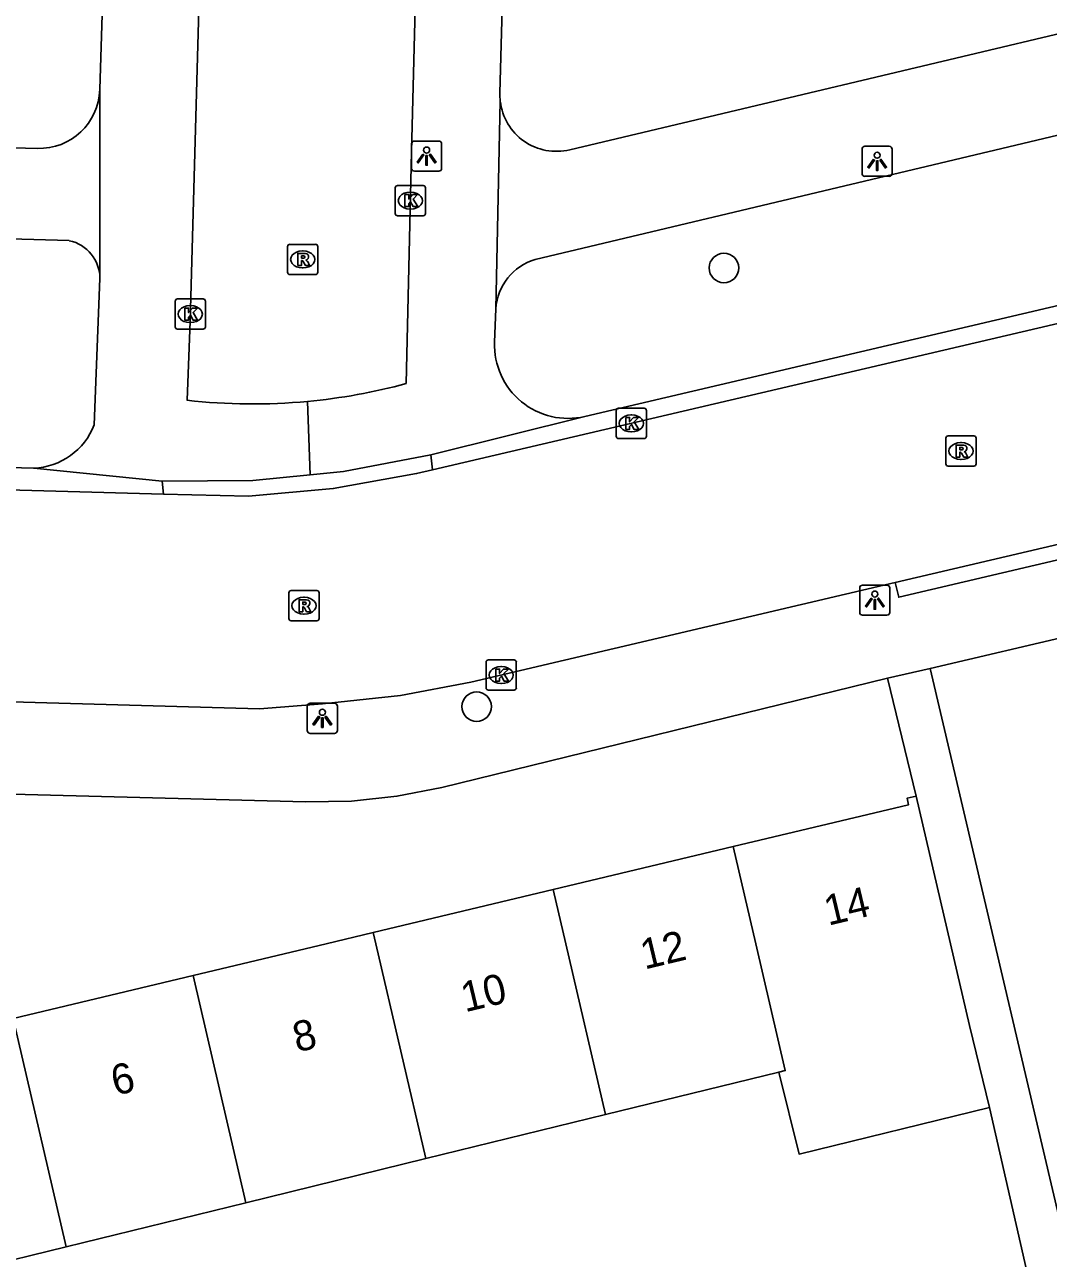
# Model space of a CAD drawing. Extents: x 162026 to 163499, y 387297 to 388169.
# Drawn here: x 162958.12 to 162992.04, y 387739.58 to 387780.44 of the extents above; entities that cross this region are included whole.
import ezdxf

# ---------------------------------------------------------------- set-up
doc = ezdxf.new("R2010")
doc.units = 0
for name, color, linetype in [('IMGEO_Boom', 7, 'Continuous'), ('IMGEO_Kolk', 7, 'Continuous'), ('IMGEO_Lichtpunt', 7, 'Continuous'), ('IMGEO_Pand', 7, 'Continuous'), ('IMGEO_Pand_nummerreeks', 7, 'Continuous'), ('IMGEO_Rijbaan_lokaal_open', 7, 'Continuous'), ('IMGEO_Rioolput', 7, 'Continuous'), ('IMGEO_Voetpad_open', 7, 'Continuous')]:
    doc.layers.add(name, color=color, linetype=linetype)

msp = doc.modelspace()

# ---------------------------------------------------------------- linework, layer by layer
at = {"layer": 'IMGEO_Boom'}
for centre in [(162981.292, 387772.385), (162973.097, 387757.855)]:
    msp.add_circle(centre, 0.489, dxfattribs=at)
at = {"layer": 'IMGEO_Kolk'}
for p, q in [((162970.4, 387774.19), (162970.4, 387775.042)), ((162970.475, 387775.116), (162971.327, 387775.116)), ((162970.888, 387774.896), (162970.913, 387774.896)), ((162971.401, 387775.042), (162971.401, 387774.19)), ((162971.327, 387774.116), (162970.475, 387774.116)), ((162970.911, 387774.336), (162970.886, 387774.336)), ((162963.103, 387770.432), (162963.103, 387771.284)), ((162963.178, 387771.358), (162964.03, 387771.358)), ((162963.591, 387771.138), (162963.616, 387771.138)), ((162964.104, 387771.284), (162964.104, 387770.432)), ((162964.03, 387770.358), (162963.178, 387770.358)), ((162963.614, 387770.578), (162963.589, 387770.578)), ((162977.723, 387766.81), (162977.723, 387767.662)), ((162977.798, 387767.736), (162978.65, 387767.736)), ((162978.211, 387767.516), (162978.236, 387767.516)), ((162978.724, 387767.662), (162978.724, 387766.81)), ((162978.65, 387766.736), (162977.798, 387766.736)), ((162978.234, 387766.956), (162978.209, 387766.956)), ((162973.41, 387758.475), (162973.41, 387759.327)), ((162973.485, 387759.401), (162974.337, 387759.401)), ((162974.411, 387759.327), (162974.411, 387758.475)), ((162973.898, 387759.181), (162973.923, 387759.181)), ((162973.921, 387758.621), (162973.896, 387758.621)), ((162974.337, 387758.401), (162973.485, 387758.401))]:
    msp.add_line(p, q, dxfattribs=at)
for points in [[(162970.4, 387774.19), (162970.4, 387775.042)], [(162970.475, 387775.116), (162971.327, 387775.116)], [(162970.721, 387774.816), (162970.844, 387774.816), (162970.844, 387774.665), (162970.974, 387774.816), (162971.138, 387774.816), (162970.992, 387774.665), (162971.145, 387774.416), (162970.993, 387774.416), (162970.908, 387774.58), (162970.844, 387774.513), (162970.844, 387774.416), (162970.721, 387774.416), (162970.721, 387774.816)], [(162971.401, 387775.042), (162971.401, 387774.19)], [(162971.327, 387774.116), (162970.475, 387774.116)], [(162963.103, 387770.432), (162963.103, 387771.284)], [(162963.178, 387771.358), (162964.03, 387771.358)], [(162964.104, 387771.284), (162964.104, 387770.432)], [(162963.424, 387771.058), (162963.547, 387771.058), (162963.547, 387770.907), (162963.677, 387771.058), (162963.841, 387771.058), (162963.695, 387770.907), (162963.848, 387770.658), (162963.696, 387770.658), (162963.611, 387770.822), (162963.547, 387770.755), (162963.547, 387770.658), (162963.424, 387770.658), (162963.424, 387771.058)], [(162964.03, 387770.358), (162963.178, 387770.358)], [(162977.723, 387766.81), (162977.723, 387767.662)], [(162977.798, 387767.736), (162978.65, 387767.736)], [(162978.044, 387767.436), (162978.167, 387767.436), (162978.167, 387767.285), (162978.297, 387767.436), (162978.461, 387767.436), (162978.315, 387767.285), (162978.468, 387767.036), (162978.316, 387767.036), (162978.231, 387767.2), (162978.167, 387767.133), (162978.167, 387767.036), (162978.044, 387767.036), (162978.044, 387767.436)], [(162978.724, 387767.662), (162978.724, 387766.81)], [(162978.65, 387766.736), (162977.798, 387766.736)], [(162973.41, 387758.475), (162973.41, 387759.327)], [(162973.485, 387759.401), (162974.337, 387759.401)], [(162974.411, 387759.327), (162974.411, 387758.475)], [(162973.731, 387759.101), (162973.854, 387759.101), (162973.854, 387758.95), (162973.984, 387759.101), (162974.148, 387759.101), (162974.002, 387758.95), (162974.155, 387758.701), (162974.003, 387758.701), (162973.918, 387758.865), (162973.854, 387758.798), (162973.854, 387758.701), (162973.731, 387758.701), (162973.731, 387759.101)], [(162974.337, 387758.401), (162973.485, 387758.401)]]:
    msp.add_lwpolyline(points, dxfattribs=at)
for centre, start, end in [((162970.477, 387775.04), 91.552, 178.448), ((162970.477, 387775.04), 91.552, 178.448), ((162971.325, 387775.04), 1.552, 88.448), ((162971.325, 387775.04), 1.552, 88.448), ((162970.477, 387774.192), 181.552, 268.448), ((162970.477, 387774.192), 181.552, 268.448), ((162971.325, 387774.192), 271.552, 358.448), ((162971.325, 387774.192), 271.552, 358.448), ((162963.18, 387771.282), 91.552, 178.448), ((162963.18, 387771.282), 91.552, 178.448), ((162964.028, 387771.282), 1.552, 88.448), ((162964.028, 387771.282), 1.552, 88.448), ((162963.18, 387770.434), 181.552, 268.448), ((162963.18, 387770.434), 181.552, 268.448), ((162964.028, 387770.434), 271.552, 358.448), ((162964.028, 387770.434), 271.552, 358.448), ((162977.8, 387767.66), 91.552, 178.448), ((162977.8, 387767.66), 91.552, 178.448), ((162978.648, 387767.66), 1.552, 88.448), ((162978.648, 387767.66), 1.552, 88.448), ((162977.8, 387766.812), 181.552, 268.448), ((162977.8, 387766.812), 181.552, 268.448), ((162978.648, 387766.812), 271.552, 358.448), ((162978.648, 387766.812), 271.552, 358.448), ((162973.487, 387759.325), 91.552, 178.448), ((162973.487, 387759.325), 91.552, 178.448), ((162974.335, 387759.325), 1.552, 88.448), ((162974.335, 387759.325), 1.552, 88.448), ((162973.487, 387758.477), 181.552, 268.448), ((162973.487, 387758.477), 181.552, 268.448), ((162974.335, 387758.477), 271.552, 358.448), ((162974.335, 387758.477), 271.552, 358.448)]:
    msp.add_arc(centre, 0.0765, start, end, dxfattribs=at)
for centre, major_axis, ratio, start_param, end_param in [((162970.887, 387774.616), (-0.387, 0.002), 0.722429, 4.712389, 7.853982), ((162970.912, 387774.616), (-0.39, 0.002), 0.717154, 1.570796, 4.712389), ((162963.59, 387770.858), (-0.387, 0.002), 0.722429, 4.712389, 7.853982), ((162963.615, 387770.858), (-0.39, 0.002), 0.717154, 1.570796, 4.712389), ((162978.21, 387767.236), (-0.387, 0.002), 0.722429, 4.712389, 7.853982), ((162978.235, 387767.236), (-0.39, 0.002), 0.717154, 1.570796, 4.712389), ((162973.897, 387758.901), (-0.387, 0.002), 0.722429, 4.712389, 7.853982), ((162973.922, 387758.901), (-0.39, 0.002), 0.717154, 1.570796, 4.712389)]:
    msp.add_ellipse(centre, major_axis=major_axis, ratio=ratio, start_param=start_param, end_param=end_param, dxfattribs=at)
at = {"layer": 'IMGEO_Lichtpunt'}
for p, q in [((162970.938, 387776.493), (162970.938, 387775.686)), ((162970.938, 387776.493), (162970.938, 387775.686)), ((162971.84, 387776.588), (162971.032, 387776.588)), ((162971.84, 387776.588), (162971.032, 387776.588)), ((162971.934, 387775.686), (162971.934, 387776.493)), ((162971.934, 387775.686), (162971.934, 387776.493)), ((162986.773, 387776.417), (162985.965, 387776.417)), ((162986.773, 387776.417), (162985.965, 387776.417)), ((162985.871, 387776.322), (162985.871, 387775.515)), ((162985.871, 387776.322), (162985.871, 387775.515)), ((162986.867, 387775.515), (162986.867, 387776.322)), ((162986.867, 387775.515), (162986.867, 387776.322)), ((162971.032, 387775.592), (162971.84, 387775.592)), ((162971.032, 387775.592), (162971.84, 387775.592)), ((162985.965, 387775.421), (162986.773, 387775.421)), ((162985.965, 387775.421), (162986.773, 387775.421)), ((162985.794, 387761.785), (162985.794, 387760.978)), ((162985.794, 387761.785), (162985.794, 387760.978)), ((162986.696, 387761.88), (162985.888, 387761.88)), ((162986.696, 387761.88), (162985.888, 387761.88)), ((162986.79, 387760.978), (162986.79, 387761.785)), ((162986.79, 387760.978), (162986.79, 387761.785)), ((162985.888, 387760.884), (162986.696, 387760.884)), ((162985.888, 387760.884), (162986.696, 387760.884)), ((162967.483, 387757.871), (162967.483, 387757.064)), ((162967.483, 387757.871), (162967.483, 387757.064)), ((162968.385, 387757.966), (162967.577, 387757.966)), ((162968.385, 387757.966), (162967.577, 387757.966)), ((162968.479, 387757.064), (162968.479, 387757.871)), ((162968.479, 387757.064), (162968.479, 387757.871)), ((162967.577, 387756.97), (162968.385, 387756.97)), ((162967.577, 387756.97), (162968.385, 387756.97))]:
    msp.add_line(p, q, dxfattribs=at)
for points in [[(162971.312, 387776.157), (162971.351, 387776.129), (162971.163, 387775.867), (162971.125, 387775.894), (162971.312, 387776.157)], [(162971.414, 387776.109), (162971.461, 387776.109), (162971.461, 387775.787), (162971.414, 387775.787), (162971.414, 387776.109)], [(162971.524, 387776.129), (162971.562, 387776.156), (162971.749, 387775.894), (162971.71, 387775.866), (162971.524, 387776.129)], [(162986.245, 387775.986), (162986.284, 387775.958), (162986.096, 387775.696), (162986.058, 387775.723), (162986.245, 387775.986)], [(162986.347, 387775.938), (162986.394, 387775.938), (162986.394, 387775.616), (162986.347, 387775.616), (162986.347, 387775.938)], [(162986.457, 387775.958), (162986.495, 387775.985), (162986.682, 387775.723), (162986.643, 387775.695), (162986.457, 387775.958)], [(162986.168, 387761.449), (162986.207, 387761.421), (162986.019, 387761.159), (162985.981, 387761.186), (162986.168, 387761.449)], [(162986.27, 387761.401), (162986.317, 387761.401), (162986.317, 387761.079), (162986.27, 387761.079), (162986.27, 387761.401)], [(162986.38, 387761.421), (162986.418, 387761.448), (162986.605, 387761.186), (162986.566, 387761.158), (162986.38, 387761.421)], [(162967.857, 387757.535), (162967.896, 387757.507), (162967.708, 387757.245), (162967.67, 387757.272), (162967.857, 387757.535)], [(162967.959, 387757.487), (162968.006, 387757.487), (162968.006, 387757.165), (162967.959, 387757.165), (162967.959, 387757.487)], [(162968.069, 387757.507), (162968.107, 387757.534), (162968.294, 387757.272), (162968.255, 387757.244), (162968.069, 387757.507)]]:
    msp.add_lwpolyline(points, dxfattribs=at)
for centre in [(162971.437, 387776.291), (162986.37, 387776.12), (162986.293, 387761.583), (162967.982, 387757.669)]:
    msp.add_circle(centre, 0.0994, dxfattribs=at)
for centre, start, end in [((162971.032, 387776.493), 90, 180), ((162971.032, 387776.493), 90, 180), ((162971.84, 387776.493), 0, 90), ((162971.84, 387776.493), 0, 90), ((162985.965, 387776.322), 90, 180), ((162985.965, 387776.322), 90, 180), ((162986.773, 387776.322), 0, 90), ((162986.773, 387776.322), 0, 90), ((162971.032, 387775.686), 180, 270), ((162971.032, 387775.686), 180, 270), ((162971.84, 387775.686), 270, 0), ((162971.84, 387775.686), 270, 360), ((162985.965, 387775.515), 180, 270), ((162985.965, 387775.515), 180, 270), ((162986.773, 387775.515), 270, 0), ((162986.773, 387775.515), 270, 360), ((162985.888, 387761.785), 90, 180), ((162985.888, 387761.785), 90, 180), ((162986.696, 387761.785), 0, 90), ((162986.696, 387761.785), 0, 90), ((162985.888, 387760.978), 180, 270), ((162985.888, 387760.978), 180, 270), ((162986.696, 387760.978), 270, 0), ((162986.696, 387760.978), 270, 360), ((162967.577, 387757.871), 90, 180), ((162967.577, 387757.871), 90, 180), ((162968.385, 387757.871), 0, 90), ((162968.385, 387757.871), 0, 90), ((162967.577, 387757.064), 180, 270), ((162967.577, 387757.064), 180, 270), ((162968.385, 387757.064), 270, 0), ((162968.385, 387757.064), 270, 360)]:
    msp.add_arc(centre, 0.0946, start, end, dxfattribs=at)
at = {"layer": 'IMGEO_Pand'}
for points in [[(162981.601, 387753.217), (162987.415, 387754.603), (162987.364, 387754.818), (162987.663, 387754.889)], [(162987.663, 387754.889), (162988.802, 387750), (162989.432, 387747.293), (162990.096, 387744.581)], [(162981.601, 387753.217), (162975.635, 387751.795)], [(162983.117, 387745.748), (162983.327, 387745.799), (162982.35, 387750), (162981.601, 387753.217)], [(162969.668, 387750.373), (162975.635, 387751.795)], [(162975.635, 387751.795), (162976.053, 387750), (162977.368, 387744.34)], [(162963.7, 387748.95), (162968.105, 387750), (162969.668, 387750.373)], [(162969.668, 387750.373), (162969.755, 387750), (162971.41, 387742.882)], [(162957.734, 387747.528), (162963.7, 387748.95)], [(162965.45, 387741.423), (162963.7, 387748.95)], [(162957.734, 387747.528), (162959.492, 387739.965)], [(162977.368, 387744.34), (162983.117, 387745.748)], [(162990.096, 387744.581), (162983.781, 387743.036), (162983.117, 387745.748)], [(162977.368, 387744.34), (162971.41, 387742.882)], [(162971.41, 387742.882), (162965.45, 387741.423)], [(162965.45, 387741.423), (162959.492, 387739.965)], [(162959.492, 387739.965), (162953.533, 387738.506)]]:
    msp.add_lwpolyline(points, dxfattribs=at)
at = {"layer": 'IMGEO_Rijbaan_lokaal_open'}
for points in [[(162963.496, 387768.003), (162963.599, 387770.619), (162963.755, 387776.198), (162964.432, 387800.383), (162966.097, 387857.111)], [(162970.763, 387768.558), (162970.938, 387776.236), (162971.732, 387807.368), (162971.959, 387816.293), (162972.284, 387829.041), (162972.293, 387829.231), (162972.34, 387829.664), (162972.427, 387830.091), (162972.551, 387830.509), (162972.712, 387830.913), (162972.908, 387831.302), (162973.138, 387831.672), (162973.401, 387832.02), (162973.693, 387832.343), (162974.013, 387832.638), (162974.359, 387832.904), (162974.726, 387833.137), (162975.113, 387833.337), (162975.517, 387833.502), (162975.933, 387833.63), (162987.196, 387836.551)], [(163052.743, 387784.982), (163034.26, 387780.55), (163031.498, 387779.888), (163000, 387772.335), (162971.634, 387765.701)], [(162962.719, 387764.894), (162918.695, 387766.118), (162917.37, 387766.165), (162914.9, 387766.271), (162912.957, 387766.355), (162911.453, 387766.405)], [(162971.634, 387765.701), (162971.108, 387765.577), (162968.341, 387765.076), (162965.539, 387764.824), (162962.719, 387764.894)], [(162986.972, 387761.962), (162992.579, 387763.276)], [(162911.219, 387759.305), (162912.611, 387759.292), (162917.363, 387759.156), (162965.903, 387757.782), (162967.991, 387757.95), (162970.572, 387758.219), (162972.903, 387758.666), (162986.972, 387761.962)], [(162988.128, 387759.121), (162993.023, 387760.262)], [(162985.663, 387733.033), (162993.797, 387734.988), (162990.271, 387750), (162988.128, 387759.121)]]:
    msp.add_lwpolyline(points, dxfattribs=at)
for centre, radius, start, end in [((162965.708, 387787.124), 19.242, 275.3156, 285.2294), ((162965.677, 387787.301), 19.42, 263.5511, 275.3589)]:
    msp.add_arc(centre, radius, start, end, dxfattribs=at)
at = {"layer": 'IMGEO_Rioolput'}
for p, q in [((162966.906, 387773.168), (162967.758, 387773.168)), ((162966.831, 387772.242), (162966.831, 387773.094)), ((162967.319, 387772.948), (162967.344, 387772.948)), ((162967.832, 387773.094), (162967.832, 387772.242)), ((162967.342, 387772.388), (162967.317, 387772.388)), ((162967.758, 387772.168), (162966.906, 387772.168)), ((162988.649, 387765.895), (162988.649, 387766.747)), ((162988.724, 387766.821), (162989.576, 387766.821)), ((162989.137, 387766.601), (162989.162, 387766.601)), ((162989.65, 387766.747), (162989.65, 387765.895)), ((162989.576, 387765.821), (162988.724, 387765.821)), ((162989.16, 387766.041), (162989.135, 387766.041)), ((162966.947, 387761.698), (162967.799, 387761.698)), ((162966.872, 387760.772), (162966.872, 387761.624)), ((162967.36, 387761.478), (162967.385, 387761.478)), ((162967.873, 387761.624), (162967.873, 387760.772)), ((162967.383, 387760.918), (162967.358, 387760.918)), ((162967.799, 387760.698), (162966.947, 387760.698))]:
    msp.add_line(p, q, dxfattribs=at)
for points in [[(162966.906, 387773.168), (162967.758, 387773.168)], [(162966.831, 387772.242), (162966.831, 387773.094)], [(162967.42, 387772.866), (162967.168, 387772.868), (162967.168, 387772.468)], [(162967.346, 387772.787), (162967.292, 387772.787), (162967.292, 387772.706)], [(162967.832, 387773.094), (162967.832, 387772.242)], [(162967.168, 387772.468), (162967.292, 387772.468), (162967.292, 387772.63), (162967.303, 387772.63)], [(162967.292, 387772.706), (162967.344, 387772.706)], [(162967.35, 387772.601), (162967.421, 387772.468), (162967.561, 387772.468), (162967.496, 387772.594)], [(162967.758, 387772.168), (162966.906, 387772.168)], [(162988.649, 387765.895), (162988.649, 387766.747)], [(162988.724, 387766.821), (162989.576, 387766.821)], [(162989.65, 387766.747), (162989.65, 387765.895)], [(162989.238, 387766.519), (162988.986, 387766.521), (162988.986, 387766.121)], [(162988.986, 387766.121), (162989.11, 387766.121), (162989.11, 387766.283), (162989.121, 387766.283)], [(162989.164, 387766.44), (162989.11, 387766.44), (162989.11, 387766.359)], [(162989.11, 387766.359), (162989.162, 387766.359)], [(162989.168, 387766.254), (162989.239, 387766.121), (162989.379, 387766.121), (162989.314, 387766.247)], [(162989.576, 387765.821), (162988.724, 387765.821)], [(162966.947, 387761.698), (162967.799, 387761.698)], [(162966.872, 387760.772), (162966.872, 387761.624)], [(162967.461, 387761.396), (162967.209, 387761.398), (162967.209, 387760.998)], [(162967.387, 387761.317), (162967.333, 387761.317), (162967.333, 387761.236)], [(162967.873, 387761.624), (162967.873, 387760.772)], [(162967.209, 387760.998), (162967.333, 387760.998), (162967.333, 387761.16), (162967.344, 387761.16)], [(162967.333, 387761.236), (162967.385, 387761.236)], [(162967.391, 387761.131), (162967.462, 387760.998), (162967.602, 387760.998), (162967.537, 387761.124)], [(162967.799, 387760.698), (162966.947, 387760.698)]]:
    msp.add_lwpolyline(points, dxfattribs=at)
for centre, radius, start, end in [((162966.908, 387773.092), 0.0765, 91.552, 178.448), ((162966.908, 387773.092), 0.0765, 91.552, 178.448), ((162967.756, 387773.092), 0.0765, 1.552, 88.448), ((162967.756, 387773.092), 0.0765, 1.552, 88.448), ((162967.352, 387772.691), 0.0964, 77.0061, 93.1865), ((162967.366, 387772.748), 0.0378, 276.6634, 79.6772), ((162967.419, 387772.756), 0.109, 350.3612, 89.416), ((162967.417, 387772.756), 0.112, 277.5842, 350.9817), ((162967.302, 387772.577), 0.0533, 26.0293, 88.6989), ((162967.328, 387772.895), 0.19, 274.7715, 282.9687), ((162967.401, 387772.541), 0.108, 29.5134, 73.7905), ((162966.908, 387772.244), 0.0765, 181.552, 268.448), ((162966.908, 387772.244), 0.0765, 181.552, 268.448), ((162967.756, 387772.244), 0.0765, 271.552, 358.448), ((162967.756, 387772.244), 0.0765, 271.552, 358.448), ((162988.726, 387766.745), 0.0765, 91.552, 178.448), ((162988.726, 387766.745), 0.0765, 91.552, 178.448), ((162989.574, 387766.745), 0.0765, 1.552, 88.448), ((162989.574, 387766.745), 0.0765, 1.552, 88.448), ((162989.12, 387766.23), 0.0533, 26.0293, 88.6989), ((162989.146, 387766.548), 0.19, 274.7715, 282.9687), ((162989.17, 387766.344), 0.0964, 77.0061, 93.1865), ((162989.184, 387766.401), 0.0378, 276.6634, 79.6772), ((162989.237, 387766.409), 0.109, 350.3612, 89.416), ((162989.235, 387766.409), 0.112, 277.5842, 350.9817), ((162989.219, 387766.194), 0.108, 29.5134, 73.7905), ((162988.726, 387765.897), 0.0765, 181.552, 268.448), ((162988.726, 387765.897), 0.0765, 181.552, 268.448), ((162989.574, 387765.897), 0.0765, 271.552, 358.448), ((162989.574, 387765.897), 0.0765, 271.552, 358.448), ((162966.949, 387761.622), 0.0765, 91.552, 178.448), ((162966.949, 387761.622), 0.0765, 91.552, 178.448), ((162967.797, 387761.622), 0.0765, 1.552, 88.448), ((162967.797, 387761.622), 0.0765, 1.552, 88.448), ((162967.393, 387761.221), 0.0964, 77.0061, 93.1865), ((162967.407, 387761.278), 0.0378, 276.6634, 79.6772), ((162967.46, 387761.286), 0.109, 350.3612, 89.416), ((162967.343, 387761.107), 0.0533, 26.0293, 88.6989), ((162967.369, 387761.425), 0.19, 274.7715, 282.9687), ((162967.458, 387761.286), 0.112, 277.5842, 350.9817), ((162967.442, 387761.071), 0.108, 29.5134, 73.7905), ((162966.949, 387760.774), 0.0765, 181.552, 268.448), ((162966.949, 387760.774), 0.0765, 181.552, 268.448), ((162967.797, 387760.774), 0.0765, 271.552, 358.448), ((162967.797, 387760.774), 0.0765, 271.552, 358.448)]:
    msp.add_arc(centre, radius, start, end, dxfattribs=at)
for centre, major_axis, ratio, start_param, end_param in [((162967.318, 387772.668), (-0.387, 0.002), 0.722429, 4.712389, 7.853982), ((162967.343, 387772.668), (-0.39, 0.002), 0.717154, 1.570796, 4.712389), ((162989.136, 387766.321), (-0.387, 0.002), 0.722429, 4.712389, 7.853982), ((162989.161, 387766.321), (-0.39, 0.002), 0.717154, 1.570796, 4.712389), ((162967.359, 387761.198), (-0.387, 0.002), 0.722429, 4.712389, 7.853982), ((162967.384, 387761.198), (-0.39, 0.002), 0.717154, 1.570796, 4.712389)]:
    msp.add_ellipse(centre, major_axis=major_axis, ratio=ratio, start_param=start_param, end_param=end_param, dxfattribs=at)
at = {"layer": 'IMGEO_Voetpad_open'}
for points in [[(162973.868, 387778.17), (162974.536, 387802.68)], [(162960.604, 387778.293), (162961.246, 387798.815)], [(163027.742, 387788.56), (163000, 387781.965), (162976.18, 387776.302)], [(162960.604, 387778.293), (162960.611, 387772.035)], [(162975.037, 387772.663), (162998.254, 387778.189)], [(162912.703, 387777.648), (162958.534, 387776.344)], [(162973.879, 387777.907), (162973.73, 387771.037)], [(162937.647, 387773.917), (162959.593, 387773.29)], [(162999.431, 387772.803), (162976.681, 387767.465)], [(162960.611, 387772.035), (162960.422, 387767.19)], [(162973.692, 387769.923), (162973.73, 387771.037)], [(162967.573, 387765.537), (162967.491, 387767.965)], [(162971.582, 387766.198), (162976.681, 387767.465)], [(162958.414, 387765.754), (162937.321, 387766.328)], [(162971.582, 387766.198), (162968.678, 387765.647), (162967.573, 387765.537)], [(162971.634, 387765.701), (162971.582, 387766.198)], [(162958.414, 387765.754), (162962.674, 387765.321)], [(162962.674, 387765.321), (162965.683, 387765.35), (162967.573, 387765.537)], [(162962.674, 387765.321), (162962.719, 387764.894)], [(162992.579, 387763.276), (162992.695, 387762.795), (162987.088, 387761.48), (162986.972, 387761.962)], [(162986.719, 387758.793), (162988.128, 387759.121)], [(162942.911, 387755.337), (162967.425, 387754.702), (162968.943, 387754.727), (162970.454, 387754.887), (162971.939, 387755.181), (162986.719, 387758.793)], [(162986.719, 387758.793), (162987.663, 387754.889)], [(162990.096, 387744.581), (162991.323, 387739.196)]]:
    msp.add_lwpolyline(points, dxfattribs=at)
for centre, radius, start, end in [((162958.593, 387778.355), 2.012, 268.3168, 358.2342), ((162975.805, 387778.119), 1.938, 178.5001, 186.29), ((162975.737, 387778.119), 1.87, 186.5024, 283.7043), ((162959.318, 387772.026), 1.293, 0.3772, 77.7176), ((162975.56, 387770.904), 1.835, 106.5568, 175.8576), ((162976.127, 387769.837), 2.436, 177.9882, 283.1475), ((162958.331, 387767.992), 2.239, 272.1183, 339.0218)]:
    msp.add_arc(centre, radius, start, end, dxfattribs=at)

# ---------------------------------------------------------------- texts
at = {"layer": 'IMGEO_Pand_nummerreeks'}
for s, rotation, p in [('14', 13.4072, (162984.747, 387750.595)), ('12', 13.4072, (162978.66, 387749.144)), ('10', 13.4073, (162972.711, 387747.727)), ('8', 13.4073, (162967.139, 387746.398)), ('6', 13.4073, (162961.115, 387744.962))]:
    msp.add_text(s, height=1, rotation=rotation, dxfattribs=at).set_placement(p)

doc.saveas('drawing.dxf')
